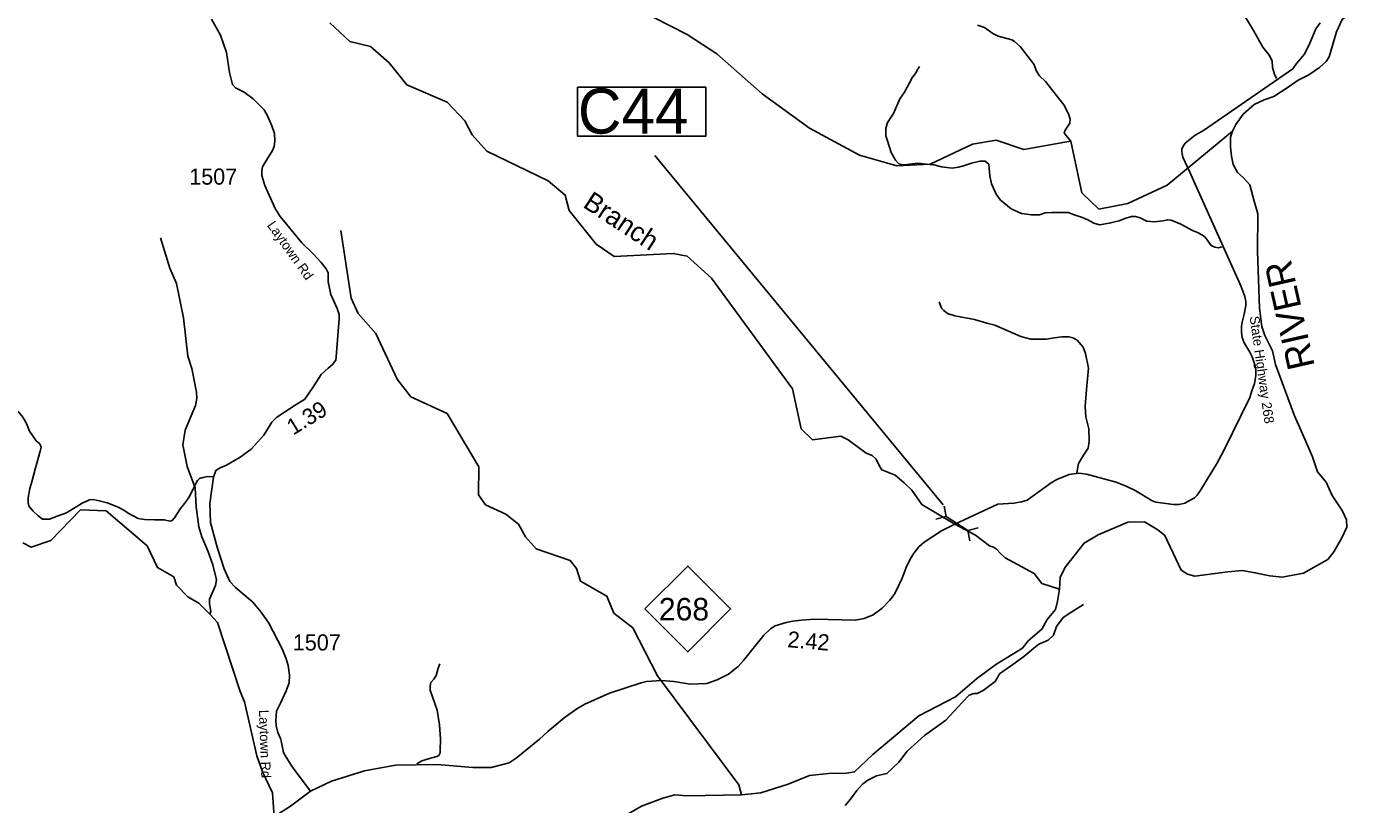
# Model space of a CAD drawing. Extents: x 1159738 to 1321356, y 736314 to 882035.
# Drawn here: x 1267484 to 1277829, y 843214 to 849249 of the extents above; entities that cross this region are included whole.
import ezdxf

# ---------------------------------------------------------------- set-up
doc = ezdxf.new("R2010")
doc.units = 0
for name, color, linetype in [('Exist Hydrographic Creek Single Shore', 7, 'Continuous'), ('Exist Hydrographic Creek Single Shore Label', 7, 'Continuous'), ('Exist Hydrographic Misc Water Feature', 7, 'Continuous'), ('Exist Hydrographic River Shore Label', 7, 'Continuous'), ('Exist Road Non-System Type 51', 7, 'Continuous'), ('Exist Road Primary NC Attributed', 7, 'Continuous'), ('Exist Road Primary NC Label', 7, 'Continuous'), ('Exist Road Primary NC Mileage Hundredths English Label', 7, 'Continuous'), ('Exist Road Primary NC Shield CELL', 7, 'Continuous'), ('Exist Road Primary NC Shield Number Label', 7, 'Continuous'), ('Exist Road Primary NC Structure Culvert CELL', 7, 'Continuous'), ('Exist Road Primary NC Structure Culvert Number Label', 7, 'Continuous'), ('Exist Road Secondary Mileage Hundredths English Label', 7, 'Continuous'), ('Exist Road Secondary Type 51 Attributed', 7, 'Continuous'), ('Exist Road Secondary Type 51 Label', 7, 'Continuous'), ('Exist Road Secondary Type 51 Number Label', 7, 'Continuous')]:
    doc.layers.add(name, color=color, linetype=linetype)

msp = doc.modelspace()

# ---------------------------------------------------------------- linework, layer by layer
at = {"layer": 'Exist Hydrographic Creek Single Shore'}
for points in [[(1276845, 848437), (1276870, 848490), (1276927, 848569), (1277012, 848644), (1277089, 848682), (1277166, 848707), (1277276, 848779), (1277353, 848834), (1277438, 848876), (1277520, 848933), (1277572, 848978), (1277594, 849015), (1277651, 849208), (1277695, 849305), (1277744, 849347), (1277816, 849387), (1277878, 849402), (1277960, 849400), (1278083, 849367)], [(1274689, 845388), (1274432, 845540), (1274354, 845652), (1274295, 845710), (1274226, 845768), (1274123, 845809), (1274105, 845837), (1274077, 845893), (1274048, 845920), (1274000, 845938), (1273860, 846043), (1273803, 846071), (1273585, 846042), (1273496, 846129), (1273428, 846439), (1272799, 847296), (1272611, 847467), (1272503, 847489), (1272044, 847465), (1271905, 847560), (1271694, 847823), (1271664, 847942), (1271533, 848053), (1271055, 848283), (1270942, 848410), (1270886, 848519), (1270748, 848663), (1270434, 848797), (1270297, 848968), (1270153, 849096), (1269992, 849134), (1269837, 849279)], [(1275501, 844883), (1275507, 844977), (1275547, 845056), (1275692, 845242), (1275802, 845305), (1276033, 845405), (1276160, 845407), (1276265, 845345), (1276319, 845301), (1276446, 845030), (1276494, 845001), (1276553, 844985), (1276807, 845018), (1276918, 845028), (1277021, 845011), (1277134, 844986), (1277231, 844978), (1277396, 845007), (1277497, 845064), (1277583, 845113), (1277630, 845173), (1277694, 845283), (1277732, 845364), (1277730, 845421), (1277696, 845493), (1277617, 845610), (1277571, 845713), (1277504, 845795), (1277465, 845910), (1277388, 846089), (1277326, 846230), (1277177, 846627), (1277154, 846734), (1277094, 846853), (1277073, 846921), (1277055, 847065), (1277037, 847507), (1277040, 847796), (1277012, 847896), (1276978, 848021), (1276927, 848078), (1276883, 848118), (1276850, 848180), (1276837, 848245), (1276829, 848314), (1276829, 848391), (1276845, 848437)], [(1275501, 844883), (1275363, 844929), (1275304, 845006), (1275080, 845128), (1275042, 845164), (1275011, 845194), (1274990, 845209), (1274958, 845219), (1274849, 845303), (1274689, 845388)], [(1273034, 843289), (1273184, 843303), (1273395, 843371), (1273561, 843438), (1273708, 843453), (1273849, 843455), (1273911, 843465), (1274052, 843602), (1274410, 843900), (1274695, 844047), (1274858, 844189), (1275008, 844298), (1275213, 844425), (1275259, 844482), (1275365, 844573), (1275406, 844648), (1275469, 844725), (1275487, 844790), (1275501, 844883)], [(1271320, 842779), (1271369, 842806), (1271452, 842830), (1271547, 842848), (1271724, 842910), (1271858, 842970), (1272256, 843200), (1272423, 843262), (1272516, 843289), (1272609, 843281), (1273034, 843289)]]:
    msp.add_lwpolyline(points, dxfattribs=at)
at = {"layer": 'Exist Hydrographic Misc Water Feature'}
for points in [[(1276845, 848437), (1276336, 848019), (1276032, 847877), (1275806, 847833), (1275675, 847960), (1275589, 848360), (1275543, 848353), (1275225, 848297), (1275010, 848367), (1274826, 848338), (1274497, 848181), (1274238, 848170), (1273948, 848251), (1273561, 848462), (1273193, 848729), (1272842, 849038), (1272612, 849187), (1272216, 849389), (1271980, 849620), (1271901, 849769)], [(1274864, 849260), (1274920, 849242), (1274983, 849197), (1275026, 849174), (1275130, 849147), (1275153, 849135), (1275196, 849094), (1275303, 848957), (1275322, 848904), (1275345, 848868), (1275392, 848823), (1275534, 848643), (1275572, 848572), (1275583, 848532), (1275582, 848500), (1275545, 848447), (1275538, 848422), (1275589, 848360)], [(1268524, 847610), (1268596, 847376), (1268646, 847255), (1268701, 846989), (1268736, 846692), (1268767, 846596), (1268803, 846413), (1268806, 846364), (1268795, 846309), (1268714, 846117), (1268697, 846005), (1268729, 845836), (1268791, 845670), (1268799, 845522), (1268821, 845368), (1268844, 845291), (1268891, 845182), (1268928, 845073), (1268957, 844955), (1268950, 844912), (1268904, 844805), (1268903, 844769), (1268913, 844713), (1268905, 844689)], [(1273034, 843289), (1273011, 843365), (1272381, 844212), (1272190, 844583), (1272043, 844698), (1271988, 844830), (1271782, 844946), (1271751, 845045), (1271703, 845105), (1271438, 845196), (1271357, 845289), (1271301, 845389), (1271203, 845466), (1271046, 845538), (1270990, 845615), (1270995, 845832), (1270747, 846247), (1270467, 846377), (1270361, 846514), (1270195, 846869), (1270057, 847022), (1270002, 847142), (1269923, 847668)], [(1269408, 843082), (1269393, 843303), (1269314, 843465), (1269270, 843591), (1269175, 844010), (1269141, 844089), (1268965, 844626), (1268905, 844689), (1268820, 844776), (1268735, 844823), (1268646, 844914), (1268626, 844979), (1268499, 845051), (1268420, 845220), (1268102, 845492), (1267902, 845500), (1267671, 845261), (1267519, 845209), (1267453, 845243)]]:
    msp.add_lwpolyline(points, dxfattribs=at)
at = {"layer": 'Exist Road Non-System Type 51'}
for points in [[(1276910, 849383), (1277008, 849218), (1277079, 849090), (1277131, 849024), (1277153, 848980), (1277155, 848931), (1277170, 848880), (1277186, 848847)], [(1276761, 847541), (1276736, 847533), (1276708, 847537), (1276679, 847552), (1276633, 847615), (1276612, 847631), (1276572, 847651), (1276533, 847667), (1276442, 847716), (1276369, 847747), (1276342, 847751), (1276304, 847741), (1276239, 847735), (1276180, 847739), (1276127, 847765), (1276090, 847777), (1276060, 847777), (1276009, 847761), (1275964, 847741), (1275887, 847724), (1275812, 847712), (1275767, 847724), (1275722, 847749), (1275672, 847771), (1275623, 847787), (1275568, 847806), (1275511, 847806), (1275440, 847808), (1275391, 847804), (1275347, 847789), (1275282, 847789), (1275249, 847794), (1275206, 847800), (1275125, 847836), (1275070, 847883), (1275044, 847903), (1275009, 847948), (1274973, 848029), (1274961, 848092), (1274955, 848147), (1274953, 848181), (1274939, 848193), (1274925, 848204), (1274882, 848204), (1274819, 848189), (1274756, 848169), (1274716, 848159), (1274667, 848151), (1274586, 848161), (1274527, 848177), (1274470, 848181), (1274401, 848189), (1274319, 848179), (1274285, 848177), (1274254, 848185), (1274228, 848214), (1274195, 848273), (1274165, 848364), (1274153, 848401), (1274153, 848458), (1274165, 848505), (1274212, 848574), (1274263, 848688), (1274297, 848741), (1274358, 848851), (1274387, 848890), (1274401, 848920), (1274415, 848941)], [(1275637, 845785), (1275641, 845818), (1275649, 845858), (1275688, 845923), (1275723, 845978), (1275731, 846031), (1275729, 846127), (1275706, 846220), (1275700, 846302), (1275712, 846434), (1275727, 846598), (1275704, 846713), (1275684, 846762), (1275639, 846815), (1275605, 846835), (1275574, 846843), (1275519, 846841), (1275461, 846835), (1275400, 846825), (1275322, 846823), (1275280, 846823), (1275202, 846845), (1274999, 846933), (1274938, 846949), (1274841, 846977), (1274690, 847004), (1274631, 847024), (1274603, 847047), (1274585, 847065), (1274566, 847114)], [(1267338, 846316), (1267384, 846295), (1267418, 846263), (1267453, 846218), (1267482, 846170), (1267507, 846111), (1267528, 846076), (1267558, 846036), (1267585, 846011), (1267597, 845986), (1267589, 845955), (1267549, 845815), (1267524, 845718), (1267509, 845666), (1267495, 845593), (1267495, 845551), (1267503, 845526), (1267534, 845489), (1267574, 845454), (1267608, 845426), (1267660, 845426), (1267720, 845449), (1267794, 845477)], [(1267794, 845477), (1267914, 845550), (1267972, 845577), (1267999, 845579), (1268047, 845569), (1268108, 845554), (1268195, 845519), (1268237, 845496), (1268273, 845473), (1268350, 845433), (1268398, 845425), (1268477, 845423), (1268552, 845423), (1268594, 845412), (1268613, 845417), (1268632, 845438), (1268678, 845510), (1268719, 845561), (1268748, 845602), (1268788, 845682), (1268811, 845727), (1268826, 845742), (1268851, 845750), (1268888, 845759), (1268936, 845755)], [(1273973, 843371), (1274014, 843402), (1274081, 843435), (1274162, 843453), (1274255, 843541), (1274320, 843627), (1274454, 843748), (1274620, 843868), (1274745, 844005), (1274799, 844060), (1274836, 844074), (1274863, 844074), (1274908, 844098), (1275003, 844167), (1275039, 844229), (1275061, 844246), (1275096, 844267), (1275158, 844311), (1275225, 844362), (1275302, 844427), (1275342, 844456), (1275414, 844489), (1275454, 844527), (1275479, 844594), (1275531, 844663), (1275596, 844708), (1275687, 844766)], [(1270512, 843529), (1270551, 843552), (1270610, 843570), (1270669, 843586), (1270683, 843594), (1270693, 843613), (1270693, 843635), (1270695, 843721), (1270689, 843830), (1270671, 843946), (1270616, 844099), (1270616, 844133), (1270622, 844160), (1270644, 844186), (1270662, 844215), (1270679, 844270), (1270691, 844304)], [(1273838, 843205), (1273879, 843253), (1273927, 843321), (1273973, 843371)]]:
    msp.add_lwpolyline(points, dxfattribs=at)
at = {"layer": 'Exist Road Primary NC Attributed'}
for points in [[(1275481, 845734), (1275576, 845774), (1275651, 845783), (1275711, 845777), (1275942, 845713), (1276018, 845683), (1276093, 845646), (1276220, 845569), (1276248, 845559), (1276385, 845540), (1276431, 845541), (1276474, 845552), (1276550, 845593), (1276569, 845612), (1276594, 845648), (1276720, 845855), (1276778, 845960), (1276979, 846372), (1276995, 846423), (1277016, 846480), (1277025, 846540), (1277025, 846582), (1277020, 846618), (1276998, 846687), (1276979, 846724), (1276934, 846795), (1276920, 846837), (1276913, 846875), (1276915, 846926), (1276923, 846967), (1276935, 847019), (1276948, 847085), (1276947, 847117), (1276941, 847154), (1276910, 847238), (1276885, 847289), (1276543, 848049), (1276513, 848119), (1276459, 848236), (1276453, 848262), (1276451, 848282), (1276452, 848301), (1276466, 848329), (1276478, 848346), (1276555, 848408), (1276618, 848443), (1277312, 848921), (1277342, 848963), (1277401, 849033), (1277437, 849104), (1277464, 849171), (1277492, 849233), (1277524, 849279)], [(1274689, 845388), (1275023, 845543), (1275148, 845552), (1275207, 845561), (1275250, 845575), (1275436, 845709), (1275481, 845734)], [(1269688, 843315), (1269849, 843393), (1270106, 843474), (1270348, 843519), (1270670, 843524), (1270948, 843499), (1271090, 843500), (1271229, 843535), (1271284, 843573), (1271465, 843721), (1271529, 843779), (1271656, 843884), (1271755, 843954), (1271817, 843991), (1272009, 844077), (1272253, 844158), (1272295, 844166), (1272411, 844174), (1272507, 844166), (1272634, 844146), (1272765, 844153), (1272845, 844180), (1272932, 844225), (1273007, 844283), (1273049, 844329), (1273205, 844528), (1273258, 844577), (1273294, 844599), (1273380, 844626), (1273432, 844636), (1273496, 844644), (1273602, 844652), (1273916, 844642), (1273985, 844655), (1274055, 844685), (1274124, 844736), (1274185, 844798), (1274218, 844842), (1274242, 844886), (1274279, 844970), (1274311, 845051), (1274344, 845123), (1274373, 845165), (1274409, 845211), (1274450, 845248), (1274585, 845337), (1274689, 845388)], [(1267858, 841734), (1267952, 841924), (1267980, 841996), (1268008, 842059), (1268056, 842143), (1268086, 842187), (1268125, 842224), (1268181, 842265), (1268323, 842343), (1268422, 842396), (1268471, 842430), (1268535, 842475), (1268595, 842520), (1268694, 842602), (1268879, 842763), (1268926, 842794), (1268992, 842841), (1269103, 842911), (1269165, 842948), (1269249, 843004), (1269333, 843067), (1269410, 843121), (1269531, 843199), (1269688, 843315)]]:
    msp.add_lwpolyline(points, dxfattribs=at)
at = {"layer": 'Exist Road Primary NC Shield CELL'}
msp.add_lwpolyline([(1272282, 844730), (1272615, 845063), (1272948, 844730), (1272615, 844397)], close=True, dxfattribs=at)
at = {"layer": 'Exist Road Primary NC Structure Culvert CELL'}
for p, q in [((1274607, 845529), (1274622, 845447)), ((1274541, 845427), (1274622, 845447)), ((1274789, 845340), (1274622, 845447)), ((1274870, 845360), (1274789, 845340)), ((1274804, 845258), (1274789, 845340))]:
    msp.add_line(p, q, dxfattribs=at)
at = {"layer": 'Exist Road Primary NC Structure Culvert Number Label'}
msp.add_line((1274597, 845538), (1272359, 848250), dxfattribs=at)
msp.add_lwpolyline([(1271760, 848779), (1272755, 848779), (1272755, 848399), (1271760, 848399)], close=True, dxfattribs=at)
at = {"layer": 'Exist Road Secondary Type 51 Attributed'}
msp.add_lwpolyline([(1269688, 843315), (1269546, 843504), (1269490, 843592), (1269477, 843615), (1269462, 843693), (1269453, 843725), (1269433, 843771), (1269421, 843826), (1269418, 843864), (1269423, 843936), (1269455, 844000), (1269497, 844094), (1269521, 844158), (1269523, 844217), (1269513, 844292), (1269497, 844343), (1269468, 844421), (1269365, 844619), (1269305, 844706), (1269239, 844782), (1269106, 844897), (1269062, 844944), (1269017, 845041), (1268963, 845210), (1268912, 845402), (1268905, 845548), (1268935, 845753), (1268953, 845805), (1268986, 845825), (1269035, 845846), (1269140, 845907), (1269227, 845971), (1269324, 846079), (1269388, 846180), (1269427, 846219), (1269567, 846311), (1269643, 846358), (1269704, 846449), (1269770, 846549), (1269824, 846599), (1269859, 846626), (1269885, 846662), (1269886, 846686), (1269910, 846984), (1269910, 847016), (1269894, 847061), (1269871, 847114), (1269844, 847170), (1269824, 847268), (1269824, 847338), (1269809, 847369), (1269770, 847420), (1269709, 847486), (1269620, 847571), (1269500, 847715), (1269451, 847777), (1269412, 847837), (1269332, 848017), (1269309, 848095), (1269309, 848134), (1269315, 848162), (1269346, 848214), (1269393, 848289), (1269406, 848318), (1269410, 848364), (1269408, 848421), (1269387, 848479), (1269357, 848553), (1269328, 848604), (1269243, 848689), (1269171, 848741), (1269105, 848774), (1269081, 848800), (1269058, 848893), (1269035, 849049), (1268988, 849183), (1268918, 849306)], dxfattribs=at)

# ---------------------------------------------------------------- texts
at = {"layer": 'Exist Hydrographic Creek Single Shore Label'}
msp.add_text('Branch', height=150, rotation=326.8052, dxfattribs=at).set_placement((1271794, 847853))
at = {"layer": 'Exist Hydrographic River Shore Label'}
msp.add_text('RIVER', height=210, rotation=102.7206, dxfattribs=at).set_placement((1277484, 846614))
at = {"layer": 'Exist Road Primary NC Label'}
msp.add_text('State Highway 268', height=75, rotation=277.9764, dxfattribs=at).set_placement((1276977, 846998))
at = {"layer": 'Exist Road Primary NC Mileage Hundredths English Label'}
msp.add_text('2.42', height=125, rotation=354.9942, dxfattribs=at).set_placement((1273386, 844434))
at = {"layer": 'Exist Road Primary NC Shield Number Label'}
msp.add_text('268', height=175, dxfattribs=at).set_placement((1272391, 844641))
at = {"layer": 'Exist Road Primary NC Structure Culvert Number Label'}
msp.add_text('C44', height=350, dxfattribs=at).set_placement((1271763, 848419))
at = {"layer": 'Exist Road Secondary Mileage Hundredths English Label'}
msp.add_text('1.39', height=125, rotation=31.6259, dxfattribs=at).set_placement((1269553, 846075))
at = {"layer": 'Exist Road Secondary Type 51 Label'}
for rotation, p in [(305.3632, (1269347, 847707)), (271.9757, (1269287, 843946))]:
    msp.add_text('Laytown Rd', height=75, rotation=rotation, dxfattribs=at).set_placement(p)
at = {"layer": 'Exist Road Secondary Type 51 Number Label'}
for p in [(1268746, 848023), (1269550, 844408)]:
    msp.add_text('1507', height=125, dxfattribs=at).set_placement(p)

doc.saveas('drawing.dxf')
